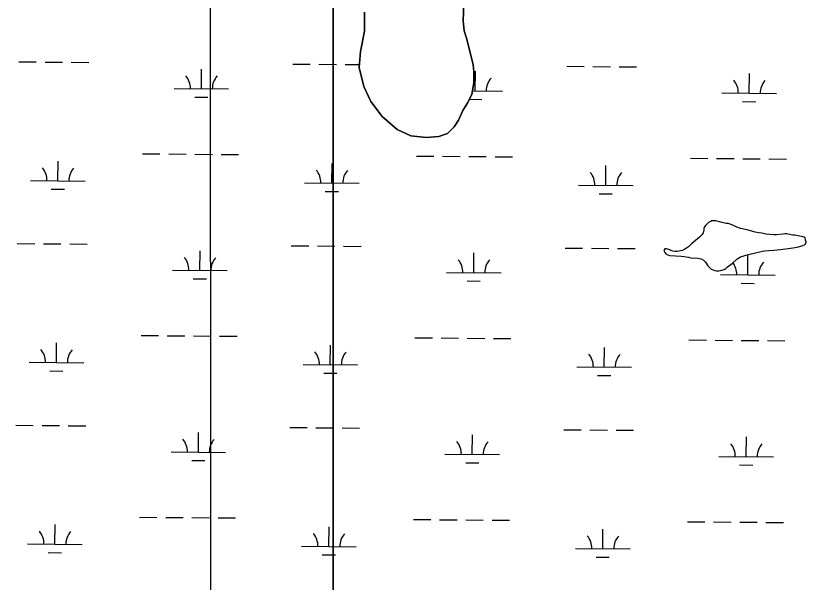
# Model space of a CAD drawing. Extents: x 3271442 to 3309282, y 752266 to 777610.
# Drawn here: x 3296206 to 3297654, y 767146 to 768183 of the extents above; entities that cross this region are included whole.
import ezdxf

# ---------------------------------------------------------------- set-up
doc = ezdxf.new("R2010")
doc.units = 0
for name, color, linetype in [('V-GRID-MAJR', 7, 'Continuous'), ('V-SITE-VEGE', 7, 'Continuous'), ('V-TOPO-SHOR', 7, 'Continuous'), ('V-WETL-SWMP', 7, 'Continuous')]:
    doc.layers.add(name, color=color, linetype=linetype)

msp = doc.modelspace()

# ---------------------------------------------------------------- linework, layer by layer
at = {"layer": 'V-GRID-MAJR'}
msp.add_spline([(3296567.4, 757647.8), (3296564.7, 763706.6), (3296562.1, 769768.5), (3296559.4, 775830.5), (3296559.4, 775833.5)], degree=3, dxfattribs=at)
at = {"layer": 'V-SITE-VEGE'}
for points in [[(3296787.8, 768342.1), (3296787.8, 766736.4)], [(3296787.8, 766736.4), (3296787.8, 768342.1)], [(3297026.8, 768205.7), (3297025.4, 768173.5), (3297027.4, 768155.3), (3297032.7, 768140), (3297044.1, 768093), (3297045.3, 768081), (3297045.2, 768060.8), (3297043.1, 768049.6), (3297041.8, 768038.9), (3297033.1, 768022.4), (3297025.2, 768009.7), (3297016.9, 767992), (3297009.4, 767979.6), (3296997, 767967.7), (3296980.9, 767962), (3296957.7, 767960), (3296929.7, 767963), (3296904.6, 767975.1), (3296877, 767998.7), (3296856.5, 768026.4), (3296843.8, 768053.3), (3296834.9, 768088.4), (3296837.5, 768117.7), (3296845, 768154.8), (3296845.2, 768189.8)]]:
    msp.add_lwpolyline(points, dxfattribs=at)
msp.add_lwpolyline([(3297652.3, 767777.4), (3297648.3, 767778.4), (3297633.2, 767781.2), (3297629.5, 767781.7), (3297621.4, 767783.4), (3297618.4, 767783.8), (3297614.9, 767783.8), (3297611.4, 767783.5), (3297599.7, 767782.1), (3297594.7, 767781.8), (3297580.5, 767783), (3297572.8, 767785), (3297567.5, 767785.7), (3297560.6, 767787), (3297545.9, 767791), (3297533.9, 767793.8), (3297527.2, 767796), (3297519.5, 767799.8), (3297516.2, 767801.2), (3297511.7, 767802.5), (3297507.7, 767802.8), (3297497.5, 767805.5), (3297488.9, 767807.6), (3297485.1, 767807.9), (3297481.4, 767807.5), (3297478, 767806.1), (3297475.2, 767804.5), (3297470.4, 767799.7), (3297467.8, 767796.8), (3297466.9, 767793.8), (3297466.6, 767790.5), (3297465.2, 767785.6), (3297463, 767782.3), (3297458.4, 767777.8), (3297443.8, 767765.3), (3297438.3, 767760), (3297435.1, 767757.5), (3297431.5, 767755.6), (3297427.4, 767753.6), (3297424, 767752.7), (3297421, 767752.3), (3297417.5, 767751.5), (3297413.3, 767751.3), (3297410, 767752.1), (3297407, 767753.1), (3297404.2, 767754.4), (3297398, 767756.6), (3297395, 767756.1), (3297393.6, 767753.1), (3297394.9, 767749.5), (3297397, 767747.3), (3297400.9, 767745.2), (3297404.3, 767744.1), (3297425, 767742.8), (3297430.6, 767742.1), (3297434, 767741.5), (3297438.3, 767741), (3297443, 767740), (3297455.4, 767739.4), (3297458.8, 767738.9), (3297462, 767737.8), (3297465.8, 767735.6), (3297469.7, 767731.8), (3297474, 767725.4), (3297477, 767722.2), (3297480.2, 767719.4), (3297483.9, 767717.8), (3297486.7, 767716.9), (3297490, 767716.3), (3297493.8, 767716), (3297497, 767716.7), (3297503.7, 767718.6), (3297507.2, 767720.6), (3297510.1, 767723.3), (3297518.3, 767729.8), (3297527.3, 767737.7), (3297530.8, 767740.1), (3297533.7, 767741.5), (3297538.1, 767743.2), (3297543.7, 767744.8), (3297566.4, 767750), (3297569.3, 767750.9), (3297573.8, 767752), (3297578.1, 767752.8), (3297585.8, 767753.4), (3297595, 767754), (3297607.2, 767755.4), (3297611.6, 767755.6), (3297616.3, 767756.3), (3297620.9, 767756.9), (3297629.4, 767758.5), (3297637.8, 767759.7), (3297644.2, 767761.2), (3297647.9, 767762.5), (3297651, 767763.9), (3297653.2, 767766.2), (3297654.1, 767769.4), (3297653, 767772.5)], close=True, dxfattribs=at)
at = {"layer": 'V-TOPO-SHOR'}
for points in [[(3297026.8, 768205.7), (3297025.4, 768173.5), (3297027.4, 768155.3), (3297032.7, 768140), (3297044.1, 768093), (3297045.3, 768081), (3297045.2, 768060.8), (3297043.1, 768049.6), (3297041.8, 768038.9), (3297033.1, 768022.4), (3297025.2, 768009.7), (3297016.9, 767992), (3297009.4, 767979.6), (3296997, 767967.7), (3296980.9, 767962), (3296957.7, 767960), (3296929.7, 767963), (3296904.6, 767975.1), (3296877, 767998.7), (3296856.5, 768026.4), (3296843.8, 768053.3), (3296834.9, 768088.4), (3296837.5, 768117.7), (3296845, 768154.8), (3296845.2, 768189.8)], [(3297652.3, 767777.4), (3297648.3, 767778.4), (3297633.2, 767781.2), (3297629.5, 767781.7), (3297621.4, 767783.4), (3297618.4, 767783.8), (3297614.9, 767783.8), (3297611.4, 767783.5), (3297599.7, 767782.1), (3297594.7, 767781.8), (3297580.5, 767783), (3297572.8, 767785), (3297567.5, 767785.7), (3297560.6, 767787), (3297545.9, 767791), (3297533.9, 767793.8), (3297527.2, 767796), (3297519.5, 767799.8), (3297516.2, 767801.2), (3297511.7, 767802.5), (3297507.7, 767802.8), (3297497.5, 767805.5), (3297488.9, 767807.6), (3297485.1, 767807.9), (3297481.4, 767807.5), (3297478, 767806.1), (3297475.2, 767804.5), (3297470.4, 767799.7), (3297467.8, 767796.8), (3297466.9, 767793.8), (3297466.6, 767790.5), (3297465.2, 767785.6), (3297463, 767782.3), (3297458.4, 767777.8), (3297443.8, 767765.3), (3297438.3, 767760), (3297435.1, 767757.5), (3297431.5, 767755.6), (3297427.4, 767753.6), (3297424, 767752.7), (3297421, 767752.3), (3297417.5, 767751.5), (3297413.3, 767751.3), (3297410, 767752.1), (3297407, 767753.1), (3297404.2, 767754.4), (3297398, 767756.6), (3297395, 767756.1), (3297393.6, 767753.1), (3297394.9, 767749.5), (3297397, 767747.3), (3297400.9, 767745.2), (3297404.3, 767744.1), (3297425, 767742.8), (3297430.6, 767742.1), (3297434, 767741.5), (3297438.3, 767741), (3297443, 767740), (3297455.4, 767739.4), (3297458.8, 767738.9), (3297462, 767737.8), (3297465.8, 767735.6), (3297469.7, 767731.8), (3297474, 767725.4), (3297477, 767722.2), (3297480.2, 767719.4), (3297483.9, 767717.8), (3297486.7, 767716.9), (3297490, 767716.3), (3297493.8, 767716), (3297497, 767716.7), (3297503.7, 767718.6), (3297507.2, 767720.6), (3297510.1, 767723.3), (3297518.3, 767729.8), (3297527.3, 767737.7), (3297530.8, 767740.1), (3297533.7, 767741.5), (3297538.1, 767743.2), (3297543.7, 767744.8), (3297566.4, 767750), (3297569.3, 767750.9), (3297573.8, 767752), (3297578.1, 767752.8), (3297585.8, 767753.4), (3297595, 767754), (3297607.2, 767755.4), (3297611.6, 767755.6), (3297616.3, 767756.3), (3297620.9, 767756.9), (3297629.4, 767758.5), (3297637.8, 767759.7), (3297644.2, 767761.2), (3297647.9, 767762.5), (3297651, 767763.9), (3297653.2, 767766.2), (3297654.1, 767769.4), (3297653, 767772.5), (3297652.3, 767777.4)]]:
    msp.add_lwpolyline(points, dxfattribs=at)
at = {"layer": 'V-WETL-SWMP'}
for p, q in [((3296211.6, 768098.8), (3296243.6, 768098.5)), ((3296259.6, 768098.4), (3296291.6, 768098.1)), ((3296307.6, 768098), (3296339.6, 768097.7)), ((3296713.5, 768094.6), (3296745.5, 768094.4)), ((3296761.5, 768094.2), (3296793.5, 768094)), ((3296809.5, 768093.8), (3296835.3, 768093.6)), ((3297215.4, 768090.5), (3297247.4, 768090.2)), ((3297263.4, 768090.1), (3297295.4, 768089.8)), ((3297311.4, 768089.7), (3297343.4, 768089.4)), ((3296546, 768049.6), (3296546.3, 768085.6)), ((3297047.9, 768045.4), (3297048.2, 768081.4)), ((3297549.8, 768041.3), (3297550.1, 768077.3)), ((3296496, 768050), (3296596, 768049.2)), ((3297042.6, 768045.5), (3297097.9, 768045)), ((3296533.9, 768034.2), (3296557.9, 768034.1)), ((3297037.1, 768030.1), (3297059.8, 768029.9)), ((3297499.8, 768041.7), (3297599.8, 768040.9)), ((3297537.7, 768026), (3297561.7, 768025.8)), ((3296438.2, 767930.4), (3296470.2, 767930.1)), ((3296486.2, 767930), (3296518.2, 767929.7)), ((3296534.2, 767929.6), (3296566.2, 767929.3)), ((3296582.2, 767929.2), (3296614.2, 767928.9)), ((3296283.2, 767880.9), (3296283.5, 767916.9)), ((3296940.1, 767926.3), (3296972.1, 767926)), ((3296988.1, 767925.9), (3297020.1, 767925.6)), ((3297036.1, 767925.5), (3297068.1, 767925.2)), ((3297084.1, 767925.1), (3297116.1, 767924.8)), ((3297442, 767922.1), (3297474, 767921.9)), ((3297490, 767921.7), (3297522, 767921.5)), ((3297538, 767921.3), (3297570, 767921.1)), ((3297586, 767920.9), (3297618, 767920.7)), ((3296785.1, 767876.8), (3296785.4, 767912.8)), ((3297287, 767872.7), (3297287.3, 767908.7)), ((3296233.2, 767881.3), (3296333.2, 767880.5)), ((3296735.1, 767877.2), (3296835.1, 767876.4)), ((3297237, 767873.1), (3297337, 767872.2)), ((3296271.1, 767865.6), (3296295.1, 767865.4)), ((3296773, 767861.5), (3296797, 767861.3)), ((3297274.8, 767857.3), (3297298.8, 767857.1)), ((3296208.8, 767766.1), (3296240.8, 767765.8)), ((3296256.8, 767765.7), (3296288.8, 767765.4)), ((3296304.8, 767765.3), (3296336.8, 767765)), ((3296710.7, 767762), (3296742.7, 767761.7)), ((3296758.7, 767761.6), (3296790.7, 767761.3)), ((3296806.7, 767761.2), (3296838.7, 767760.9)), ((3297212.6, 767757.8), (3297244.6, 767757.6)), ((3297260.6, 767757.4), (3297292.6, 767757.2)), ((3297308.6, 767757), (3297340.6, 767756.8)), ((3296543.3, 767716.9), (3296543.6, 767752.9)), ((3297045.2, 767712.8), (3297045.5, 767748.8)), ((3297547.1, 767708.6), (3297547.4, 767744.6)), ((3296493.3, 767717.3), (3296593.3, 767716.5)), ((3296995.2, 767713.2), (3297095.2, 767712.4)), ((3296531.2, 767701.6), (3296555.2, 767701.4)), ((3297033.1, 767697.5), (3297057.1, 767697.3)), ((3297497.1, 767709.1), (3297597.1, 767708.2)), ((3297534.9, 767693.3), (3297558.9, 767693.1)), ((3296435.5, 767597.7), (3296467.5, 767597.5)), ((3296483.5, 767597.3), (3296515.5, 767597.1)), ((3296531.5, 767596.9), (3296563.5, 767596.7)), ((3296579.5, 767596.5), (3296611.5, 767596.3)), ((3296280.5, 767548.3), (3296280.7, 767584.3)), ((3296782.3, 767544.1), (3296782.6, 767580.1)), ((3296937.3, 767593.6), (3296969.3, 767593.3)), ((3296985.3, 767593.2), (3297017.3, 767592.9)), ((3297033.3, 767592.8), (3297065.3, 767592.5)), ((3297081.3, 767592.4), (3297113.3, 767592.1)), ((3297439.2, 767589.5), (3297471.2, 767589.2)), ((3297487.2, 767589.1), (3297519.2, 767588.8)), ((3297535.2, 767588.7), (3297567.2, 767588.4)), ((3297583.2, 767588.3), (3297615.2, 767588)), ((3297284.2, 767540), (3297284.5, 767576)), ((3296230.5, 767548.7), (3296330.5, 767547.9)), ((3296732.3, 767544.5), (3296832.3, 767543.7)), ((3297234.2, 767540.4), (3297334.2, 767539.6)), ((3296268.3, 767532.9), (3296292.3, 767532.7)), ((3296770.2, 767528.8), (3296794.2, 767528.6)), ((3297272.1, 767524.7), (3297296.1, 767524.5)), ((3296206.1, 767433.4), (3296238.1, 767433.2)), ((3296254.1, 767433), (3296286.1, 767432.8)), ((3296302.1, 767432.6), (3296334.1, 767432.4)), ((3296708, 767429.3), (3296740, 767429)), ((3296756, 767428.9), (3296788, 767428.6)), ((3296804, 767428.5), (3296836, 767428.3)), ((3297209.9, 767425.2), (3297241.9, 767424.9)), ((3297257.9, 767424.8), (3297289.9, 767424.5)), ((3297305.9, 767424.4), (3297337.9, 767424.1)), ((3296540.5, 767384.3), (3296540.8, 767420.3)), ((3297042.4, 767380.1), (3297042.7, 767416.1)), ((3297544.3, 767376), (3297544.6, 767412)), ((3296490.5, 767384.7), (3296590.5, 767383.8)), ((3296992.4, 767380.5), (3297092.4, 767379.7)), ((3296528.4, 767368.9), (3296552.4, 767368.7)), ((3297030.3, 767364.8), (3297054.3, 767364.6)), ((3297494.3, 767376.4), (3297594.3, 767375.6)), ((3297532.2, 767360.7), (3297556.2, 767360.5)), ((3296432.7, 767265.1), (3296464.7, 767264.8)), ((3296480.7, 767264.7), (3296512.7, 767264.4)), ((3296528.7, 767264.3), (3296560.7, 767264)), ((3296576.7, 767263.9), (3296608.7, 767263.6)), ((3296277.7, 767215.6), (3296278, 767251.6)), ((3296779.6, 767211.5), (3296779.9, 767247.5)), ((3296934.6, 767260.9), (3296966.6, 767260.7)), ((3296982.6, 767260.5), (3297014.6, 767260.3)), ((3297030.6, 767260.1), (3297062.6, 767259.9)), ((3297078.6, 767259.7), (3297110.6, 767259.5)), ((3297436.5, 767256.8), (3297468.5, 767256.5)), ((3297484.5, 767256.4), (3297516.5, 767256.1)), ((3297532.5, 767256), (3297564.5, 767255.7)), ((3297580.5, 767255.6), (3297612.5, 767255.3)), ((3297281.5, 767207.3), (3297281.8, 767243.3)), ((3296227.7, 767216), (3296327.7, 767215.2)), ((3296729.6, 767211.9), (3296829.6, 767211.1)), ((3297231.5, 767207.7), (3297331.5, 767206.9)), ((3296265.6, 767200.3), (3296289.6, 767200.1)), ((3296767.5, 767196.1), (3296791.5, 767195.9)), ((3297269.4, 767192), (3297293.4, 767191.8))]:
    msp.add_line(p, q, dxfattribs=at)
msp.add_lwpolyline([(3296845.2, 768189.8), (3296845, 768154.8), (3296837.5, 768117.7), (3296834.9, 768088.4), (3296843.8, 768053.3), (3296856.5, 768026.4), (3296877, 767998.7), (3296904.6, 767975.1), (3296929.7, 767963), (3296957.7, 767960), (3296980.9, 767962), (3296997, 767967.7), (3297009.4, 767979.6), (3297016.9, 767992), (3297025.2, 768009.7), (3297033.1, 768022.4), (3297041.8, 768038.9), (3297043.1, 768049.6), (3297045.2, 768060.8), (3297045.3, 768081), (3297044.1, 768093), (3297032.7, 768140), (3297027.4, 768155.3), (3297025.4, 768173.5), (3297026.8, 768205.7)], dxfattribs=at)
msp.add_lwpolyline([(3297652.3, 767777.4), (3297648.3, 767778.4), (3297633.2, 767781.2), (3297629.5, 767781.7), (3297621.4, 767783.4), (3297618.4, 767783.8), (3297614.9, 767783.8), (3297611.4, 767783.5), (3297599.7, 767782.1), (3297594.7, 767781.9), (3297580.5, 767783), (3297572.8, 767785), (3297567.5, 767785.7), (3297560.6, 767787), (3297545.9, 767791), (3297533.9, 767793.8), (3297527.2, 767796), (3297519.5, 767799.8), (3297516.2, 767801.2), (3297511.7, 767802.5), (3297507.7, 767802.8), (3297497.5, 767805.5), (3297488.9, 767807.6), (3297485.1, 767807.9), (3297481.4, 767807.5), (3297478, 767806.1), (3297475.2, 767804.5), (3297470.4, 767799.7), (3297467.8, 767796.8), (3297466.9, 767793.8), (3297466.6, 767790.5), (3297465.2, 767785.6), (3297463, 767782.3), (3297458.4, 767777.8), (3297443.8, 767765.3), (3297438.3, 767760), (3297435.1, 767757.5), (3297431.5, 767755.6), (3297427.4, 767753.6), (3297424, 767752.7), (3297421, 767752.3), (3297417.5, 767751.5), (3297413.3, 767751.3), (3297410, 767752.1), (3297407, 767753.1), (3297404.2, 767754.4), (3297398, 767756.6), (3297395, 767756.1), (3297393.6, 767753.1), (3297394.9, 767749.5), (3297397, 767747.3), (3297400.9, 767745.2), (3297404.3, 767744.1), (3297425, 767742.8), (3297430.6, 767742.1), (3297434, 767741.5), (3297438.3, 767741), (3297443, 767740), (3297455.4, 767739.4), (3297458.8, 767738.9), (3297462, 767737.8), (3297465.8, 767735.6), (3297469.7, 767731.8), (3297474, 767725.4), (3297477, 767722.2), (3297480.2, 767719.4), (3297483.9, 767717.8), (3297486.7, 767716.9), (3297490, 767716.3), (3297493.8, 767716), (3297497, 767716.7), (3297503.7, 767718.6), (3297507.2, 767720.6), (3297510.1, 767723.3), (3297518.3, 767729.8), (3297527.3, 767737.7), (3297530.8, 767740.1), (3297533.7, 767741.5), (3297538.1, 767743.2), (3297543.7, 767744.8), (3297566.4, 767750), (3297569.3, 767750.9), (3297573.8, 767752), (3297578.1, 767752.8), (3297585.8, 767753.4), (3297595, 767754), (3297607.2, 767755.4), (3297611.6, 767755.6), (3297616.3, 767756.3), (3297620.9, 767756.9), (3297629.4, 767758.5), (3297637.8, 767759.7), (3297644.2, 767761.2), (3297647.9, 767762.5), (3297651, 767763.9), (3297653.2, 767766.2), (3297654.1, 767769.4), (3297653, 767772.5)], close=True, dxfattribs=at)
for centre, start, end in [((3296490.8, 768050.5), 358.7563, 40.2999), ((3296601.3, 768049.6), 138.7563, 180.2999), ((3297103.2, 768045.5), 138.7563, 180.2999), ((3297494.6, 768042.2), 358.7563, 40.2999), ((3297605.1, 768041.3), 138.7563, 180.2999), ((3296228, 767881.9), 358.7563, 40.2999), ((3296338.4, 767880.9), 138.7563, 180.2999), ((3296729.8, 767877.7), 358.7563, 40.2999), ((3296840.3, 767876.8), 138.7563, 180.2999), ((3297231.7, 767873.6), 358.7563, 40.2999), ((3297342.2, 767872.7), 138.7563, 180.2999), ((3296488, 767717.8), 358.7563, 40.2999), ((3296598.5, 767716.9), 138.7563, 180.2999), ((3296989.9, 767713.7), 358.7563, 40.2999), ((3297100.4, 767712.8), 138.7563, 180.2999), ((3297491.8, 767709.6), 358.7563, 37.5931), ((3297602.3, 767708.7), 138.7563, 180.2999), ((3296225.2, 767549.2), 358.7563, 40.2999), ((3296335.7, 767548.3), 138.7563, 180.2999), ((3296727.1, 767545.1), 358.7563, 40.2999), ((3296837.6, 767544.1), 138.7563, 180.2999), ((3297229, 767540.9), 358.7563, 40.2999), ((3297339.5, 767540), 138.7563, 180.2999), ((3296485.3, 767385.2), 358.7563, 40.2999), ((3296595.8, 767384.3), 138.7563, 180.2999), ((3296987.2, 767381), 358.7563, 40.2999), ((3297097.7, 767380.1), 138.7563, 180.2999), ((3297489.1, 767376.9), 358.7563, 40.2999), ((3297599.6, 767376), 138.7563, 180.2999), ((3296222.5, 767216.5), 358.7563, 40.2999), ((3296333, 767215.6), 138.7563, 180.2999), ((3296724.4, 767212.4), 358.7563, 40.2999), ((3296834.8, 767211.5), 138.7563, 180.2999), ((3297226.3, 767208.3), 358.7563, 40.2999), ((3297336.7, 767207.4), 138.7563, 180.2999)]:
    msp.add_arc(centre, 35.2, start, end, dxfattribs=at)

doc.saveas('drawing.dxf')
